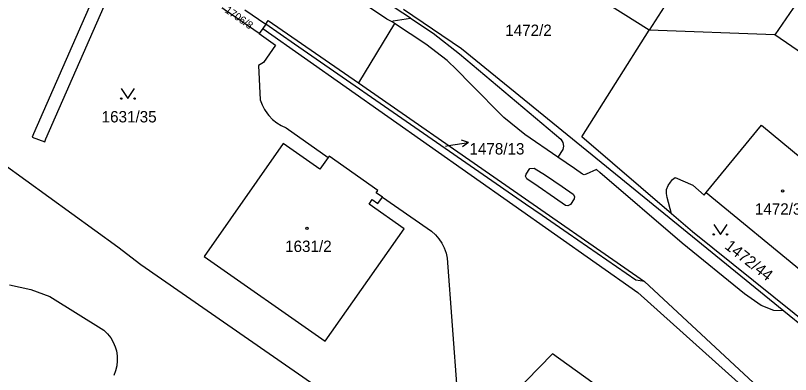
# Model space of a CAD drawing. Extents: x -869103 to -863415, y -1015889 to -1012477.
# Drawn here: x -865244.8 to -865129, y -1014676.6 to -1014623 of the extents above; entities that cross this region are included whole.
import ezdxf

# ---------------------------------------------------------------- set-up
doc = ezdxf.new("R2010")
doc.units = 0
for name, color, linetype in [('Hranice parcel', 7, 'Continuous'), ('Parcelní čísla', 7, 'Continuous'), ('Pop  PČ popisy', 7, 'Continuous'), ('Vnitřní kresba', 7, 'Continuous'), ('Věcná břemena k části', 7, 'Continuous'), ('Značky budov', 7, 'Continuous'), ('Značky kultur', 7, 'Continuous')]:
    doc.layers.add(name, color=color, linetype=linetype)

msp = doc.modelspace()

# ---------------------------------------------------------------- linework, layer by layer
at = {"layer": 'Hranice parcel'}
for p, q in [((-865121.86, -1014581.31), (-865150.12, -1014625.23)), ((-865112.91, -1014599.06), (-865131.32, -1014625.92)), ((-865208.41, -1014625.75), (-865222.11, -1014616.17)), ((-865150.12, -1014625.23), (-865163.73, -1014616.62)), ((-865210.52, -1014622.19), (-865207.4, -1014624.34)), ((-865207.4, -1014624.34), (-865207.84, -1014624.97)), ((-865203.12, -1014627.3), (-865207.4, -1014624.34)), ((-865188.15, -1014624.22), (-865193.54, -1014633.11)), ((-865188.15, -1014624.22), (-865188.42, -1014624.04)), ((-865183.46, -1014627.34), (-865188.15, -1014624.22)), ((-865207.84, -1014624.97), (-865208.41, -1014625.75)), ((-865131.32, -1014625.92), (-865150.12, -1014625.23)), ((-865118.01, -1014635.04), (-865131.32, -1014625.92)), ((-865193.54, -1014633.11), (-865150.78, -1014662.75)), ((-865204.37, -1014639.79), (-865198.08, -1014644.24)), ((-865204.78, -1014642.16), (-865216.59, -1014659.02)), ((-865141.56, -1014649.47), (-865126.77, -1014661.6)), ((-865189.97, -1014650.17), (-865183.28, -1014654.8)), ((-865180.29, -1014659.27), (-865177.72, -1014693.92)), ((-865150.78, -1014662.75), (-865152.07, -1014662.56)), ((-865129.98, -1014667.11), (-865131.48, -1014667.06))]:
    msp.add_line(p, q, dxfattribs=at)
for points in [[(-865188.42, -1014624.04), (-865189.33, -1014623.59), (-865202.73, -1014614.6), (-865203.57, -1014614.08), (-865204.4, -1014613.75), (-865205.39, -1014613.58), (-865208.32, -1014612.92), (-865213.13, -1014611.5), (-865220.52, -1014608.45), (-865224.29, -1014607.05), (-865232.93, -1014604.48), (-865236.65, -1014603.11), (-865238.49, -1014602.26), (-865240.18, -1014601.18), (-865241.8, -1014599.96), (-865243.32, -1014598.63), (-865245.23, -1014596.32)], [(-865186.82, -1014622.08), (-865178.15, -1014627.97), (-865129.98, -1014667.11)], [(-865207.4, -1014624.34), (-865207.02, -1014623.8), (-865193.54, -1014633.11)], [(-865207.84, -1014624.97), (-865151.77, -1014664.36), (-865133.39, -1014680.87), (-865084.28, -1014715.53)], [(-865146.74, -1014652.63), (-865160.14, -1014641.17), (-865150.12, -1014625.23)], [(-865208.41, -1014625.75), (-865205.96, -1014627.47), (-865207.76, -1014630.08), (-865208.51, -1014630.51), (-865208.22, -1014635.61)], [(-865152.07, -1014662.56), (-865162.19, -1014655.6), (-865166.1, -1014652.9), (-865168.56, -1014651.2), (-865182.54, -1014641.54), (-865203.12, -1014627.3)], [(-865131.48, -1014667.06), (-865133.38, -1014666.33), (-865135.83, -1014664.57), (-865145.17, -1014657.01), (-865157.46, -1014646.47), (-865157.99, -1014646.05), (-865159.53, -1014646.74), (-865159.81, -1014646.82), (-865160.05, -1014646.73), (-865161.27, -1014645.89), (-865163.75, -1014644.19), (-865168.7, -1014640.78), (-865171.82, -1014638.26), (-865176.73, -1014633.29), (-865178.83, -1014631.13), (-865180.3, -1014629.77), (-865183.46, -1014627.34)], [(-865208.22, -1014635.61), (-865207.96, -1014636.36), (-865207.6, -1014637.07), (-865207.16, -1014637.73), (-865206.95, -1014637.99), (-865206.39, -1014638.56), (-865205.77, -1014639.05), (-865205.09, -1014639.46), (-865204.37, -1014639.79)], [(-865141.56, -1014649.47), (-865133.3, -1014639.43), (-865118.58, -1014651.61), (-865126.77, -1014661.6)], [(-865198.08, -1014644.24), (-865199.32, -1014645.99), (-865204.78, -1014642.16)], [(-865189.97, -1014650.17), (-865190.92, -1014649.5), (-865190.66, -1014649.14), (-865197.93, -1014644.02), (-865198.08, -1014644.24)], [(-865177.72, -1014693.92), (-865196.99, -1014680.42), (-865226.05, -1014660.26), (-865229.5, -1014657.61), (-865246.72, -1014645.19), (-865283.92, -1014667.22), (-865285.76, -1014668.05), (-865287.25, -1014668.32), (-865307.16, -1014668.63)], [(-865146.74, -1014652.63), (-865147.4, -1014650.2), (-865147.53, -1014649.6), (-865147.49, -1014648.99), (-865147.28, -1014648.42), (-865146.92, -1014647.92), (-865146.62, -1014647.53), (-865146.23, -1014647.22), (-865143.58, -1014648.38), (-865141.87, -1014649.84), (-865141.56, -1014649.47)], [(-865216.59, -1014659.02), (-865198.53, -1014671.67), (-865186.71, -1014654.88), (-865191.97, -1014651.18), (-865191.5, -1014650.51), (-865190.64, -1014651.12), (-865189.97, -1014650.17)], [(-865125.37, -1014669.95), (-865143.61, -1014655.31), (-865146.74, -1014652.63)], [(-865183.28, -1014654.8), (-865182.62, -1014655.25), (-865182.03, -1014655.79), (-865181.53, -1014656.37), (-865181.08, -1014657.03), (-865180.73, -1014657.74), (-865180.46, -1014658.49), (-865180.29, -1014659.27)], [(-865245.7, -1014663.24), (-865242.5, -1014663.96), (-865239.68, -1014664.99), (-865231.58, -1014670.02)], [(-865150.78, -1014662.75), (-865132.42, -1014679.82), (-865083.22, -1014713.91), (-865070.24, -1014720.3)], [(-865129.98, -1014667.11), (-865126.52, -1014669.91), (-865121.71, -1014671.7)], [(-865231.58, -1014670.02), (-865231.04, -1014670.55), (-865230.58, -1014671.14), (-865230.19, -1014671.79), (-865229.9, -1014672.49), (-865229.73, -1014673.08), (-865229.61, -1014673.83), (-865229.59, -1014674.58), (-865229.68, -1014675.33), (-865229.85, -1014676.07), (-865230.13, -1014676.77)]]:
    msp.add_lwpolyline(points, dxfattribs=at)
at = {"layer": 'Pop  PČ popisy'}
for p, q in [((-865177.11, -1014641.99), (-865178.17, -1014641.65)), ((-865180.55, -1014642.54), (-865180.07, -1014642.46)), ((-865180.07, -1014642.46), (-865177.11, -1014641.99)), ((-865177.11, -1014641.99), (-865178.02, -1014642.64))]:
    msp.add_line(p, q, dxfattribs=at)
at = {"layer": 'Vnitřní kresba'}
msp.add_line((-865185.79, -1014623.44), (-865206.7, -1014609.62), dxfattribs=at)
for points in [[(-865188.42, -1014624.04), (-865188.37, -1014623.86), (-865185.79, -1014623.44)], [(-865185.79, -1014623.44), (-865182.4, -1014625.67), (-865178.47, -1014628.76), (-865163.31, -1014641.5), (-865162.98, -1014642.02), (-865162.89, -1014642.53), (-865162.99, -1014643.06), (-865163.75, -1014644.19)], [(-865168.37, -1014647.42), (-865168.59, -1014647.04), (-865168.48, -1014646.71), (-865167.94, -1014645.89), (-865167.31, -1014645.83), (-865165.57, -1014646.88), (-865163.11, -1014648.58), (-865161.44, -1014649.72), (-865161.25, -1014650.06), (-865161.32, -1014650.42), (-865161.88, -1014651.26), (-865162.24, -1014651.47), (-865162.62, -1014651.4), (-865164.25, -1014650.25), (-865166.71, -1014648.54), (-865168.37, -1014647.42)]]:
    msp.add_lwpolyline(points, dxfattribs=at)
at = {"layer": 'Věcná břemena k části'}
for points in [[(-865242.11, -1014640.72), (-865242.29, -1014641.22), (-865240.41, -1014641.9), (-865240.25, -1014641.46), (-865228.11, -1014613.81), (-865227.49, -1014612.4), (-865229.16, -1014611.23), (-865230, -1014613.15)], [(-865030.26, -1014774.19), (-865043.59, -1014761.29), (-865058.72, -1014749.67), (-865164.53, -1014673.56), (-865178.19, -1014687.53), (-865177.89, -1014691.64), (-865165.81, -1014679.28), (-865160.93, -1014682.77), (-865053.94, -1014758.07), (-865056.25, -1014761.34), (-865033.35, -1014777.38)]]:
    msp.add_lwpolyline(points, close=True, dxfattribs=at)
at = {"layer": 'Značky budov'}
for centre in [(-865130.17, -1014649.22), (-865201.24, -1014654.79)]:
    msp.add_circle(centre, 0.175, dxfattribs=at)
at = {"layer": 'Značky kultur'}
for points in [[(-865229, -1014633.95), (-865228, -1014635.45), (-865227, -1014633.95)], [(-865140.45, -1014654.22), (-865139.45, -1014655.72), (-865138.45, -1014654.22)]]:
    msp.add_lwpolyline(points, dxfattribs=at)
for centre in [(-865229, -1014635.45), (-865227, -1014635.45), (-865140.45, -1014655.72), (-865138.45, -1014655.72)]:
    msp.add_circle(centre, 0.1, dxfattribs=at)

# ---------------------------------------------------------------- texts
at = {"layer": 'Parcelní čísla'}
for s, height, rotation, p in [('1706/8', 1.139, 325, (-865213.62, -1014622.48)), ('1472/44', 1.7, 322, (-865138.93, -1014657.71))]:
    msp.add_text(s, height=height, rotation=rotation, dxfattribs=at).set_placement(p)
for s, p in [('1472/2', (-865171.61, -1014626.1)), ('1631/35', (-865231.93, -1014639)), ('1478/13', (-865176.96, -1014643.79)), ('1472/36', (-865134.3, -1014652.77)), ('1631/2', (-865204.51, -1014658.34))]:
    msp.add_text(s, height=1.7, dxfattribs=at).set_placement(p)

doc.saveas('drawing.dxf')
